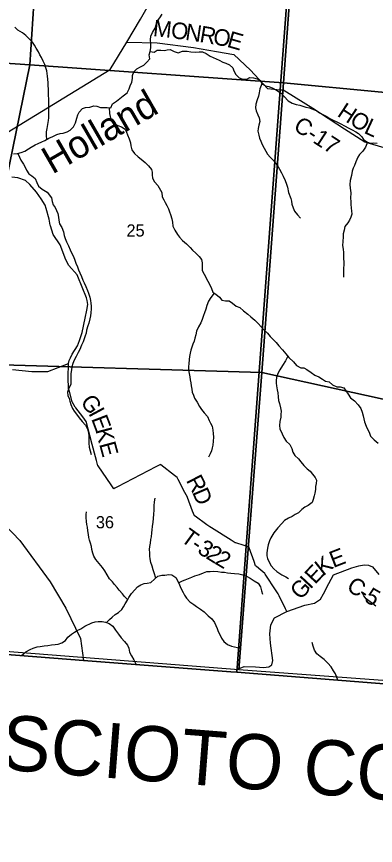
# Model space of a CAD drawing. Extents: x 1715311 to 2083412, y 146837 to 553079.
# Drawn here: x 1911437 to 1917955, y 306903 to 321945 of the extents above; entities that cross this region are included whole.
import ezdxf

# ---------------------------------------------------------------- set-up
doc = ezdxf.new("R2010")
doc.units = 0
for name, color, linetype in [('GM_X_Adjacent_County', 7, 'Continuous'), ('GM_X_Adjacent_County_Text', 7, 'Continuous'), ('GM_X_County', 7, 'Continuous'), ('GM_X_County_Road', 7, 'Continuous'), ('GM_X_County_Road_Text', 7, 'Continuous'), ('GM_X_Minor_River', 7, 'Continuous'), ('GM_X_Minor_River_Text', 7, 'Continuous'), ('GM_X_Section', 7, 'Continuous'), ('GM_X_Section_Text', 7, 'Continuous'), ('GM_X_State_Route', 7, 'Continuous'), ('GM_X_Township', 7, 'Continuous'), ('GM_X_Township_Road', 7, 'Continuous'), ('GM_X_Township_Road_Text', 7, 'Continuous'), ('GM_X_Township_ROW', 7, 'Continuous')]:
    doc.layers.add(name, color=color, linetype=linetype)

msp = doc.modelspace()

# ---------------------------------------------------------------- linework, layer by layer
at = {"layer": 'GM_X_Adjacent_County'}
msp.add_lwpolyline([(1910567, 310425), (1912652, 310262), (1915329, 310054), (1915440, 310045), (1917959, 309848), (1919831, 309702), (1925774, 309211), (1925256, 303586)], dxfattribs=at)
at = {"layer": 'GM_X_County'}
msp.add_lwpolyline([(1946953, 307566), (1940781, 308049), (1940473, 308073), (1934622, 308532), (1932946, 308617), (1931071, 308772), (1925774, 309211), (1919831, 309702), (1917959, 309848), (1915440, 310045), (1915329, 310054), (1912652, 310262), (1910567, 310425)], dxfattribs=at)
at = {"layer": 'GM_X_County_Road'}
for points in [[(1913438, 321481), (1913988, 321471), (1914651, 321384), (1915068, 321314), (1915381, 321258), (1915683, 320971), (1915994, 320639), (1916225, 320618), (1916279, 320613), (1916337, 320578)], [(1916337, 320578), (1916337, 320577), (1916816, 320281), (1917394, 319907), (1917761, 319670), (1917901, 319629), (1918358, 319494), (1918643, 319358), (1918967, 319178), (1919324, 319092), (1919781, 319014), (1920137, 319268), (1920649, 319545), (1921165, 319656), (1921742, 319733), (1922209, 319667), (1922557, 319541), (1922629, 319465), (1922838, 319226), (1923134, 318780), (1923259, 318692), (1923476, 318540)], [(1915467, 310108), (1915573, 310150), (1915779, 310143), (1915925, 310132), (1916019, 310142), (1916071, 310179), (1916092, 310259), (1916052, 310572), (1916037, 310742), (1916054, 310904), (1916119, 311036), (1916344, 311149), (1916670, 311261), (1916850, 311298), (1916957, 311375), (1917009, 311467), (1917106, 311657), (1917193, 311815), (1917526, 311939), (1917656, 311980), (1917748, 311997), (1917826, 311991), (1917900, 311958), (1918017, 311817)]]:
    msp.add_lwpolyline(points, dxfattribs=at)
at = {"layer": 'GM_X_Minor_River'}
for points in [[(1911379, 319453), (1911453, 319461), (1911521, 319477), (1911589, 319504), (1911655, 319544), (1911705, 319576), (1911775, 319618), (1911827, 319644), (1911895, 319671), (1911951, 319699), (1912023, 319737), (1912094, 319767), (1912170, 319803), (1912232, 319824), (1912283, 319832), (1912357, 319854), (1912410, 319882), (1912470, 319944), (1912510, 320015), (1912534, 320101), (1912552, 320159), (1912575, 320213), (1912637, 320275), (1912687, 320293), (1912765, 320301), (1912839, 320328), (1912898, 320318), (1912960, 320292), (1913016, 320298), (1913084, 320298), (1913148, 320291), (1913182, 320361), (1913252, 320407), (1913314, 320461), (1913375, 320509), (1913447, 320562), (1913481, 320634), (1913499, 320686), (1913529, 320754), (1913544, 320824), (1913542, 320876), (1913566, 320942), (1913624, 320998), (1913686, 321034), (1913746, 321064), (1913802, 321117), (1913858, 321179), (1913843, 321251), (1913865, 321311), (1913877, 321379), (1913873, 321449), (1913872, 321523), (1913878, 321590), (1913904, 321657), (1913952, 321735), (1913977, 321813), (1913995, 321865), (1914037, 321921), (1914081, 321989)], [(1911986, 319717), (1911980, 319785), (1911982, 319851), (1911992, 319913), (1912006, 319989), (1912015, 320057), (1912023, 320107), (1912023, 320173), (1912025, 320251), (1912026, 320389), (1912024, 320456), (1912018, 320506), (1912015, 320568), (1912015, 320634), (1912013, 320690), (1912011, 320742), (1912005, 320808), (1912000, 320862), (1911984, 320962), (1911970, 321014), (1911949, 321076), (1911923, 321134), (1911891, 321201), (1911861, 321253), (1911834, 321305), (1911796, 321369), (1911762, 321425), (1911726, 321481), (1911665, 321544), (1911605, 321600), (1911545, 321650), (1911463, 321700), (1911408, 321755)], [(1913865, 321311), (1913937, 321297), (1913989, 321333), (1914057, 321337), (1914123, 321332), (1914175, 321344), (1914227, 321350), (1914298, 321312), (1914370, 321288), (1914448, 321315), (1914534, 321319), (1914604, 321307), (1914678, 321300), (1914754, 321306), (1914816, 321308), (1914881, 321276), (1914951, 321227), (1915009, 321203), (1915061, 321177), (1915115, 321155), (1915186, 321118), (1915238, 321100), (1915306, 321070), (1915366, 321014), (1915384, 320960), (1915419, 320891), (1915483, 320835), (1915547, 320811), (1915617, 320807), (1915673, 320841), (1915741, 320836), (1915806, 320814), (1915868, 320782), (1915890, 320724), (1915960, 320691), (1916016, 320675), (1916093, 320645), (1916161, 320609), (1916241, 320554), (1916297, 320496), (1916368, 320416), (1916442, 320371), (1916516, 320349), (1916580, 320339), (1916636, 320319), (1916689, 320304), (1916759, 320286), (1916831, 320258), (1916889, 320234), (1916941, 320199), (1916999, 320169), (1917070, 320131), (1917128, 320097), (1917190, 320064), (1917256, 320032), (1917325, 319996), (1917391, 319960), (1917469, 319921), (1917533, 319889), (1917599, 319851), (1917650, 319825), (1917706, 319764), (1917738, 319712), (1917798, 319670), (1917859, 319650), (1917915, 319652), (1917985, 319649)], [(1915890, 320724), (1915858, 320634), (1915843, 320560), (1915829, 320502), (1915805, 320434), (1915781, 320356), (1915775, 320286), (1915788, 320232), (1915820, 320162), (1915842, 320109), (1915854, 320041), (1915839, 319977), (1915825, 319915), (1915819, 319865), (1915835, 319795), (1915850, 319737), (1915872, 319687), (1915900, 319625), (1915936, 319555), (1915963, 319503), (1915995, 319450), (1916043, 319396), (1916101, 319334), (1916142, 319284), (1916184, 319228), (1916212, 319175), (1916246, 319111), (1916277, 319047), (1916315, 318973), (1916339, 318901), (1916356, 318849), (1916379, 318750)], [(1913122, 320294), (1913128, 320187), (1913137, 320129), (1913151, 320077), (1913197, 320003), (1913275, 319967), (1913345, 319944), (1913408, 319902), (1913436, 319850), (1913454, 319796), (1913480, 319728), (1913505, 319652), (1913513, 319601), (1913529, 319529), (1913578, 319463), (1913648, 319401), (1913700, 319357), (1913772, 319298), (1913833, 319236), (1913885, 319170), (1913899, 319120), (1913903, 319070), (1913908, 319014), (1913942, 318943), (1914002, 318879), (1914073, 318754)], [(1917808, 319667), (1917777, 319576), (1917729, 319502), (1917665, 319444), (1917635, 319392), (1917599, 319308), (1917576, 319244), (1917548, 319191), (1917534, 319137), (1917520, 319059), (1917499, 318969), (1917491, 318899), (1917493, 318834), (1917507, 318748)], [(1911460, 319463), (1911489, 319391), (1911517, 319337), (1911562, 319264), (1911592, 319210), (1911620, 319158), (1911662, 319090), (1911713, 319054), (1911775, 319007), (1911807, 318935), (1911835, 318865), (1911900, 318813), (1911990, 318759)], [(1911990, 318759), (1912070, 318658), (1912086, 318592), (1912102, 318530), (1912136, 318478), (1912165, 318428), (1912185, 318374), (1912199, 318306), (1912207, 318252), (1912219, 318184), (1912262, 318119), (1912288, 318037), (1912302, 317969), (1912320, 317915), (1912344, 317855), (1912381, 317787), (1912413, 317712), (1912435, 317660), (1912463, 317604), (1912490, 317542), (1912514, 317468), (1912542, 317406), (1912564, 317350), (1912588, 317297), (1912617, 317229), (1912643, 317161), (1912667, 317111), (1912693, 317049), (1912725, 316975), (1912746, 316925), (1912766, 316854), (1912778, 316794), (1912784, 316744), (1912790, 316692), (1912791, 316642), (1912789, 316566), (1912781, 316516), (1912765, 316458), (1912747, 316384), (1912733, 316330), (1912708, 316254), (1912700, 316202), (1912686, 316152), (1912664, 316096), (1912648, 316044), (1912618, 315984), (1912589, 315904), (1912559, 315848), (1912521, 315774), (1912485, 315708), (1912461, 315652), (1912444, 315588), (1912432, 315532), (1912422, 315468), (1912422, 315342), (1912423, 315270), (1912389, 315204), (1912365, 315130), (1912371, 315070), (1912393, 315015), (1912407, 314963), (1912424, 314905), (1912454, 314835), (1912486, 314785), (1912526, 314731), (1912575, 314666), (1912631, 314598), (1912689, 314530), (1912725, 314462), (1912743, 314396), (1912748, 314330), (1912748, 314201), (1912756, 314131), (1912773, 314063), (1912795, 313999)], [(1914073, 318754), (1914081, 318673), (1914109, 318619), (1914138, 318569), (1914166, 318516), (1914194, 318454), (1914212, 318402), (1914230, 318352), (1914259, 318272), (1914269, 318214), (1914275, 318142), (1914309, 318067), (1914358, 317993), (1914398, 317939), (1914452, 317883), (1914524, 317819), (1914588, 317756), (1914635, 317704), (1914691, 317650), (1914755, 317588), (1914793, 317534), (1914811, 317473), (1914808, 317405), (1914810, 317337), (1914842, 317269), (1914913, 317143), (1914947, 317077), (1914977, 317012), (1915003, 316944), (1915059, 316908), (1915124, 316852), (1915168, 316800), (1915234, 316785), (1915296, 316789), (1915358, 316745), (1915426, 316691), (1915491, 316663), (1915561, 316606), (1915637, 316542), (1915691, 316494), (1915767, 316434), (1915824, 316373), (1915882, 316315), (1915930, 316263), (1915994, 316201), (1916045, 316140), (1916099, 316084), (1916151, 316032), (1916201, 315972), (1916269, 315900), (1916328, 315825), (1916384, 315757), (1916464, 315679), (1916521, 315613), (1916601, 315572), (1916653, 315568), (1916709, 315540), (1916785, 315484), (1916857, 315435), (1916929, 315409), (1916994, 315367), (1917046, 315329), (1917116, 315317), (1917176, 315264), (1917254, 315228), (1917314, 315228), (1917382, 315210), (1917419, 315155), (1917461, 315095), (1917505, 315027), (1917575, 314969), (1917642, 314899), (1917688, 314832), (1917716, 314764), (1917734, 314698), (1917742, 314642), (1917755, 314588), (1917789, 314512), (1917845, 314385), (1917868, 314333), (1917934, 314261), (1918006, 314205)], [(1916379, 318750), (1916421, 318646), (1916431, 318596), (1916439, 318542), (1916458, 318476), (1916486, 318412), (1916538, 318346), (1916596, 318289)], [(1917507, 318748), (1917502, 318651), (1917506, 318591), (1917510, 318539), (1917516, 318467), (1917519, 318417), (1917525, 318361), (1917511, 318307), (1917485, 318253), (1917453, 318201), (1917399, 318135), (1917388, 318071), (1917370, 318005), (1917368, 317947), (1917362, 317865), (1917358, 317793), (1917369, 317721), (1917373, 317663), (1917373, 317608), (1917377, 317546), (1917379, 317492), (1917378, 317434), (1917372, 317384), (1917376, 317320), (1917376, 317214)], [(1915029, 316927), (1914964, 316846), (1914922, 316780), (1914890, 316702), (1914872, 316636), (1914850, 316570), (1914832, 316518), (1914807, 316450), (1914781, 316388), (1914743, 316316), (1914707, 316234), (1914691, 316170), (1914674, 316108), (1914660, 316052), (1914640, 315998), (1914622, 315946), (1914604, 315892), (1914588, 315836), (1914579, 315778), (1914573, 315724), (1914567, 315642), (1914561, 315592), (1914561, 315530), (1914570, 315468), (1914582, 315410), (1914590, 315354), (1914600, 315298), (1914608, 315245), (1914620, 315183), (1914629, 315131), (1914649, 315073), (1914669, 315021), (1914717, 314945), (1914760, 314867), (1914796, 314812), (1914842, 314756), (1914904, 314686), (1914938, 314616), (1914957, 314564), (1914989, 314510), (1915003, 314441), (1915005, 314381), (1915011, 314313), (1915010, 314237), (1915000, 314169), (1914990, 314119), (1914980, 314067), (1914956, 314009), (1914923, 313947)], [(1916362, 315784), (1916320, 315699), (1916266, 315615), (1916217, 315537), (1916183, 315465), (1916157, 315395), (1916149, 315343), (1916153, 315291), (1916161, 315241), (1916172, 315173), (1916180, 315117), (1916186, 315045), (1916194, 314975), (1916214, 314925), (1916229, 314844), (1916241, 314784), (1916239, 314724), (1916235, 314674), (1916221, 314594), (1916210, 314522), (1916216, 314466), (1916258, 314370), (1916294, 314304), (1916333, 314239), (1916399, 314181), (1916435, 314109), (1916457, 314037), (1916490, 313981), (1916558, 313916), (1916602, 313862), (1916656, 313800), (1916713, 313740), (1916767, 313694), (1916813, 313641), (1916863, 313579), (1916883, 313529), (1916879, 313473), (1916868, 313417), (1916866, 313365), (1916856, 313297), (1916844, 313245), (1916822, 313181), (1916806, 313125), (1916731, 313071), (1916673, 313043), (1916619, 312999), (1916555, 312939), (1916495, 312907), (1916443, 312870), (1916377, 312840), (1916303, 312802), (1916253, 312744), (1916185, 312668), (1916110, 312576), (1916056, 312488), (1916028, 312428), (1916006, 312358), (1915994, 312296), (1915985, 312216), (1915983, 312160), (1915993, 312110), (1916019, 312058), (1916063, 311976), (1916108, 311923), (1916162, 311873), (1916252, 311813), (1916326, 311775), (1916378, 311748)], [(1913967, 311756), (1913934, 311849), (1913920, 311904), (1913898, 311972), (1913876, 312038), (1913865, 312102), (1913859, 312154), (1913855, 312216), (1913853, 312272), (1913857, 312330), (1913869, 312388), (1913878, 312452), (1913886, 312504), (1913896, 312574), (1913902, 312630), (1913908, 312690), (1913917, 312769), (1913923, 312837), (1913931, 312917), (1913937, 312989), (1913938, 313067), (1913942, 313139), (1913954, 313203)], [(1913456, 311359), (1913397, 311418), (1913361, 311469), (1913301, 311533), (1913263, 311583), (1913216, 311637), (1913178, 311689), (1913128, 311744), (1913082, 311814), (1913043, 311888), (1912995, 311948), (1912879, 312093), (1912843, 312153), (1912820, 312207), (1912806, 312273), (1912796, 312329), (1912780, 312389), (1912760, 312443), (1912749, 312494), (1912741, 312548), (1912731, 312614), (1912723, 312678), (1912715, 312730), (1912708, 312784), (1912704, 312856), (1912704, 312906), (1912706, 312960)], [(1914380, 311670), (1914449, 311706), (1914501, 311724), (1914557, 311750), (1914619, 311773), (1914677, 311795), (1914759, 311817), (1914831, 311851), (1914895, 311875), (1914953, 311877), (1915009, 311882), (1915093, 311872), (1915157, 311864), (1915211, 311862), (1915269, 311850), (1915329, 311844), (1915397, 311837), (1915476, 311829), (1915544, 311813), (1915614, 311791), (1915682, 311756), (1915754, 311704), (1915824, 311662), (1915865, 311594), (1915885, 311526), (1915905, 311463)], [(1913068, 310949), (1913124, 311003), (1913174, 311043), (1913226, 311091), (1913290, 311132), (1913348, 311182), (1913380, 311236), (1913410, 311288), (1913453, 311352), (1913477, 311404), (1913527, 311472), (1913583, 311540), (1913635, 311594), (1913693, 311632), (1913757, 311654), (1913811, 311660), (1913875, 311675), (1913941, 311735), (1914005, 311787), (1914077, 311809), (1914133, 311809), (1914201, 311817), (1914259, 311812), (1914327, 311768), (1914369, 311698), (1914395, 311632), (1914422, 311572), (1914460, 311496), (1914486, 311445), (1914524, 311393), (1914586, 311321), (1914655, 311273), (1914707, 311239), (1914775, 311192), (1914847, 311142), (1914915, 311072), (1914982, 311014), (1915032, 310947), (1915058, 310893), (1915082, 310839), (1915100, 310783), (1915129, 310733), (1915161, 310665), (1915199, 310602), (1915269, 310548), (1915343, 310522), (1915394, 310508), (1915448, 310492), (1915502, 310483)], [(1917963, 311245), (1917909, 311286), (1917837, 311340), (1917785, 311380), (1917746, 311434), (1917708, 311504)], [(1911525, 310351), (1911605, 310414), (1911683, 310460), (1911739, 310480), (1911809, 310506), (1911863, 310512), (1911937, 310526), (1912003, 310533), (1912073, 310545), (1912139, 310547), (1912195, 310553), (1912261, 310579), (1912327, 310619), (1912371, 310683), (1912435, 310738), (1912487, 310776), (1912540, 310804), (1912606, 310832), (1912680, 310882), (1912804, 310944), (1912866, 310961), (1912920, 310965), (1912990, 310967), (1913050, 310955), (1913119, 310933), (1913185, 310882), (1913237, 310812), (1913289, 310736), (1913337, 310670), (1913398, 310604), (1913452, 310535), (1913478, 310481), (1913486, 310413), (1913527, 310341), (1913567, 310273), (1913608, 310189)], [(1917273, 309903), (1917228, 310020), (1917196, 310070), (1917150, 310144), (1917090, 310209), (1917021, 310279), (1916953, 310333), (1916889, 310379), (1916847, 310446), (1916827, 310518), (1916806, 310584)]]:
    msp.add_lwpolyline(points, dxfattribs=at)
at = {"layer": 'GM_X_Section'}
for points in [[(1905895, 327025), (1912023, 326362), (1911676, 321070), (1905532, 321487)], [(1912023, 326362), (1916671, 326031), (1916286, 320743), (1911676, 321070)], [(1916671, 326031), (1922052, 325629), (1921641, 320234), (1916286, 320743)], [(1911676, 321070), (1910567, 315642), (1905032, 316191), (1905532, 321487)], [(1916286, 320743), (1915890, 315487), (1910567, 315642), (1911676, 321070)], [(1921641, 320234), (1921197, 314700), (1918345, 314946), (1915890, 315487), (1916286, 320743)], [(1910567, 315642), (1915890, 315487), (1915475, 310092), (1910301, 310497)], [(1915890, 315487), (1918345, 314946), (1921197, 314700), (1920763, 309706), (1920291, 309730), (1915475, 310092)]]:
    msp.add_lwpolyline(points, close=True, dxfattribs=at)
at = {"layer": 'GM_X_State_Route'}
msp.add_lwpolyline([(1911267, 319843), (1913137, 320984), (1913438, 321481), (1913690, 321897), (1913905, 322286)], dxfattribs=at)
at = {"layer": 'GM_X_Township'}
for points in [[(1917738, 339604), (1917501, 336918), (1917148, 332702), (1917040, 331328), (1916845, 328575), (1916624, 325991), (1916500, 324323), (1916386, 322789), (1916225, 320618), (1915609, 312332), (1915446, 310124), (1915440, 310045), (1915329, 310054), (1912652, 310262), (1910567, 310425)], [(1946953, 307566), (1940781, 308049), (1940473, 308073), (1934622, 308532), (1932946, 308617), (1931071, 308772), (1925774, 309211), (1919831, 309702), (1917959, 309848), (1915440, 310045), (1915446, 310124), (1915609, 312332), (1916225, 320618), (1916386, 322789), (1916500, 324323), (1916624, 325991), (1916845, 328575), (1917040, 331328), (1917148, 332702), (1917501, 336918), (1917738, 339604)]]:
    msp.add_lwpolyline(points, dxfattribs=at)
at = {"layer": 'GM_X_Township_Road'}
for points in [[(1913257, 313402), (1913223, 313384), (1913206, 313375), (1913157, 313445), (1912918, 313789), (1912915, 313794), (1912889, 313889), (1912793, 314243), (1912791, 314252), (1912767, 314345), (1912703, 314598), (1912703, 314599), (1912639, 314681), (1912511, 314847), (1912503, 314857), (1912445, 314956), (1912398, 315140), (1912379, 315198), (1912374, 315395), (1912383, 315649), (1912393, 315706), (1912415, 315749), (1912450, 315821), (1912543, 315971), (1912583, 316069), (1912628, 316210), (1912684, 316470), (1912713, 316616), (1912729, 316721), (1912720, 316791), (1912707, 316839), (1912548, 317227), (1912535, 317260), (1912386, 317430), (1912331, 317532), (1912227, 317803), (1912102, 317990), (1912052, 318149), (1912047, 318159), (1912027, 318271), (1911974, 318461), (1911957, 318521), (1911887, 318638), (1911799, 318758), (1911679, 318898), (1911597, 318973), (1911462, 319016), (1911354, 319028)], [(1915661, 312307), (1915658, 312316), (1915609, 312332), (1915572, 312344), (1915422, 312392), (1915408, 312397), (1915332, 312444), (1914976, 312665), (1914946, 312683), (1914890, 312724), (1914678, 312877), (1914668, 312884), (1914635, 312971), (1914543, 313216), (1914540, 313225), (1914495, 313309), (1914373, 313541), (1914352, 313580), (1914305, 313617), (1914057, 313811), (1914050, 313816), (1913966, 313772), (1913270, 313408), (1913257, 313402)], [(1916344, 311149), (1916321, 311196), (1916207, 311432), (1916190, 311468), (1916154, 311522), (1915953, 311828), (1915946, 311839), (1915874, 311897), (1915793, 311963), (1915778, 311975), (1915750, 312056), (1915663, 312303), (1915661, 312307)]]:
    msp.add_lwpolyline(points, dxfattribs=at)
at = {"layer": 'GM_X_Township_ROW'}
for points in [[(1911366, 315543), (1911715, 315501), (1912007, 315503), (1912383, 315649)], [(1909993, 313748), (1910589, 313317), (1911079, 312864), (1911496, 312435), (1912047, 311687), (1912329, 311209), (1912599, 310657), (1912652, 310262)]]:
    msp.add_lwpolyline(points, dxfattribs=at)

# ---------------------------------------------------------------- texts
at = {"layer": 'GM_X_Adjacent_County_Text'}
msp.add_text('SCIOTO COUNTY', height=1000, rotation=355.5049, dxfattribs=at).set_placement((1911133, 308284))
at = {"layer": 'GM_X_County_Road_Text'}
for s, rotation, p in [('M', 353.9517, (1913907, 321591)), ('O', 352.7462, (1914229, 321557)), ('N', 351.6798, (1914490, 321524)), ('R', 350.3336, (1914749, 321486)), ('O', 349.8753, (1914991, 321445)), ('E', 343.8804, (1915243, 321400)), ('H', 326.611, (1917244, 320150)), ('C-17', 327.0609, (1916446, 319901)), ('O', 327.3594, (1917468, 320003)), ('L', 335.2461, (1917730, 319839)), ('E', 21.164, (1917190, 311936)), ('K', 38.2747, (1917003, 311784)), ('E', 46.7366, (1916858, 311629)), ('G', 47.1358, (1916595, 311345)), ('I', 47.1397, (1916775, 311539)), ('C', 327.2073, (1917411, 311549)), ('5', 329.8883, (1917735, 311342)), ('-', 327.7533, (1917621, 311414))]:
    msp.add_text(s, height=300, rotation=rotation, dxfattribs=at).set_placement(p)
at = {"layer": 'GM_X_Minor_River_Text'}
msp.add_text('Holland', height=500, rotation=30.0084, dxfattribs=at).set_placement((1912086, 319075))
at = {"layer": 'GM_X_Section_Text'}
for s, p in [('25', (1913434, 317953)), ('36', (1912878, 312658))]:
    msp.add_text(s, height=221, rotation=0, dxfattribs=at).set_placement(p)
at = {"layer": 'GM_X_Township_Road_Text'}
for s, rotation, p in [('G', 305.9497, (1912585, 314951)), ('I', 298.2653, (1912735, 314746)), ('E', 290.7517, (1912789, 314647)), ('K', 284.8836, (1912866, 314445)), ('E', 285.2399, (1912934, 314188)), ('R', 297.1725, (1914511, 313530)), ('D', 293.2431, (1914621, 313315)), ('T', 323.9915, (1914400, 312437)), ('3', 328.3933, (1914703, 312220)), ('-', 324.8522, (1914585, 312302)), ('2', 328.3874, (1914860, 312123)), ('2', 329.253, (1915022, 312024))]:
    msp.add_text(s, height=300, rotation=rotation, dxfattribs=at).set_placement(p)

doc.saveas('drawing.dxf')
